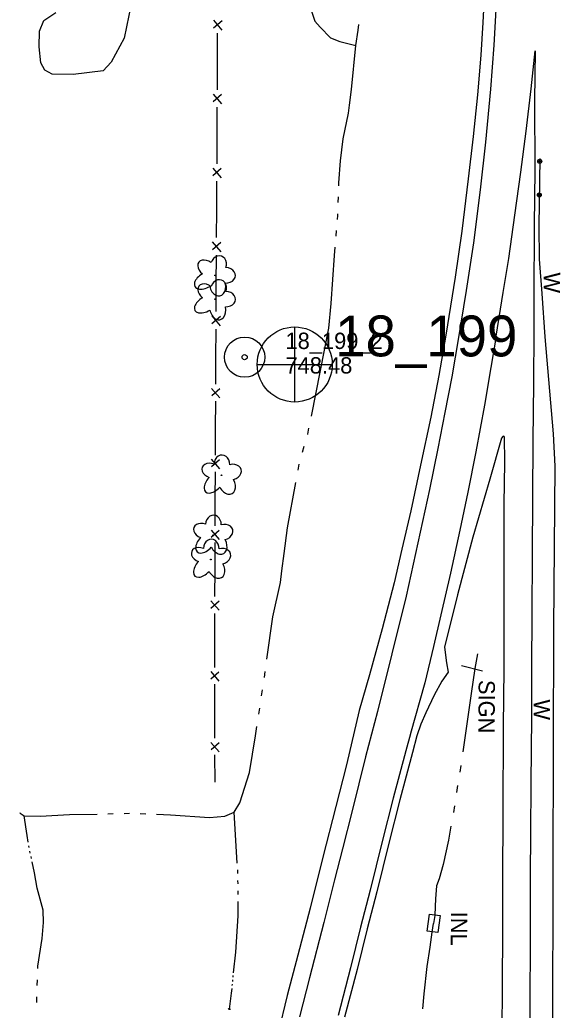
# Model space of a CAD drawing. Extents: x 589250 to 1188077, y 162953 to 363065.
# Drawn here: x 593774.6 to 593973, y 186915.5 to 187279.3 of the extents above; entities that cross this region are included whole.
import ezdxf

# ---------------------------------------------------------------- set-up
doc = ezdxf.new("R2010")
doc.units = 0
for name, color, linetype in [('E_AREA', 7, 'Continuous'), ('E_BMGRD_P', 7, 'Continuous'), ('E_DRN', 7, 'Continuous'), ('E_DRN_Text', 7, 'Continuous'), ('E_FEN_P', 7, 'Continuous'), ('E_LAND_Vegetation', 7, 'Continuous'), ('E_MAP_PassPoints', 7, 'Continuous'), ('E_MAP_PhotoCenter', 7, 'Continuous'), ('E_RDWY', 7, 'Continuous'), ('E_RDWY_C_and_G', 7, 'Continuous'), ('E_RDWY_Gravel', 7, 'Continuous'), ('E_SGN', 7, 'Continuous'), ('E_SGN_Text', 7, 'Continuous'), ('E_WAL', 7, 'Continuous'), ('E_WAL_Text', 7, 'Continuous'), ('E_WTR_FlowLine', 7, 'Continuous')]:
    doc.layers.add(name, color=color, linetype=linetype)

msp = doc.modelspace()

# ---------------------------------------------------------------- linework, layer by layer
at = {"layer": 'E_AREA'}
for p, q in [((593815.48, 187284.94), (593812.95, 187272.53)), ((593781.78, 187275.09), (593783.36, 187278.98)), ((593783.36, 187278.98), (593787.85, 187281.94)), ((593781.72, 187269.28), (593781.78, 187275.09)), ((593812.95, 187272.53), (593808.18, 187263.72)), ((593782.36, 187263.45), (593781.72, 187269.28)), ((593783.73, 187260.74), (593782.36, 187263.45)), ((593786.46, 187259.32), (593783.73, 187260.74)), ((593805.24, 187260.56), (593794.18, 187259.12)), ((593808.18, 187263.72), (593805.24, 187260.56)), ((593794.18, 187259.12), (593786.46, 187259.32))]:
    msp.add_line(p, q, dxfattribs=at)
at = {"layer": 'E_BMGRD_P'}
msp.add_line((593965.5, 187228.31), (593965.2, 187203.63), dxfattribs=at)
for centre, radius in [((593965.49, 187227.28), 0.719), ((593965.49, 187227.28), 0.362), ((593965.34, 187214.94), 0.719), ((593965.34, 187214.94), 0.362)]:
    msp.add_circle(centre, radius, dxfattribs=at)
at = {"layer": 'E_DRN'}
for p, q in [((593924.19, 186944.54), (593925.06, 186950.83)), ((593925.06, 186950.83), (593928.97, 186950.29)), ((593928.97, 186950.29), (593928.1, 186944)), ((593928.1, 186944), (593924.19, 186944.54))]:
    msp.add_line(p, q, dxfattribs=at)
msp.add_arc((593851.57, 186916.42), 0.546, 212.8062, 319.0665, dxfattribs=at)
at = {"layer": 'E_FEN_P'}
for p, q in [((593845.69, 187279.12), (593848.81, 187275.49)), ((593848.83, 187278.93), (593845.73, 187276.24)), ((593847.1, 187272.95), (593847.06, 187263.92)), ((593847.11, 187274.29), (593847.1, 187272.95)), ((593847.06, 187263.92), (593847.01, 187253.55)), ((593845.55, 187251.97), (593848.68, 187248.34)), ((593848.69, 187251.79), (593845.6, 187249.08)), ((593846.98, 187247.14), (593846.93, 187236.77)), ((593846.93, 187236.77), (593846.88, 187226.4)), ((593845.42, 187224.82), (593848.54, 187221.19)), ((593848.57, 187224.63), (593845.47, 187221.93)), ((593846.84, 187219.99), (593846.78, 187209.62)), ((593846.78, 187209.62), (593846.72, 187199.25)), ((593845.26, 187197.67), (593848.38, 187194.04)), ((593848.4, 187197.48), (593845.3, 187194.78)), ((593846.68, 187192.84), (593846.61, 187182.47)), ((593846.61, 187182.47), (593846.55, 187172.1)), ((593845.09, 187170.52), (593848.21, 187166.89)), ((593848.23, 187170.33), (593845.14, 187167.63)), ((593846.51, 187165.68), (593846.45, 187155.32)), ((593846.45, 187155.32), (593846.41, 187145.39)), ((593845.01, 187143.87), (593848.01, 187140.4)), ((593848.02, 187143.7), (593845.06, 187141.11)), ((593846.38, 187139.25), (593846.34, 187129.32)), ((593846.34, 187129.32), (593846.3, 187119.39)), ((593844.9, 187117.87), (593847.9, 187114.4)), ((593847.91, 187117.7), (593844.95, 187115.11)), ((593846.27, 187113.25), (593846.23, 187103.32)), ((593846.23, 187103.23), (593846.2, 187093.39)), ((593846.23, 187103.32), (593846.23, 187103.23)), ((593844.81, 187091.87), (593847.81, 187088.4)), ((593847.82, 187091.7), (593844.86, 187089.11)), ((593846.18, 187087.25), (593846.15, 187077.32)), ((593846.15, 187077.32), (593846.13, 187067.4)), ((593844.73, 187065.87), (593847.73, 187062.41)), ((593847.74, 187065.71), (593844.78, 187063.11)), ((593846.11, 187061.25), (593846.08, 187051.32)), ((593846.08, 187051.32), (593846.06, 187044.09)), ((593846.06, 187044.09), (593846.06, 187041.4)), ((593844.68, 187039.87), (593847.69, 187036.42)), ((593847.69, 187039.72), (593844.74, 187037.11)), ((593846.08, 187035.25), (593846.1, 187025.33)), ((593846.1, 187025.33), (593846.11, 187015.4)), ((593844.73, 187013.87), (593847.74, 187010.42)), ((593847.74, 187013.72), (593844.79, 187011.11)), ((593846.13, 187009.25), (593846.15, 186999.33))]:
    msp.add_line(p, q, dxfattribs=at)
at = {"layer": 'E_LAND_Vegetation'}
for centre in [(593846.23, 187185.38), (593846.26, 187176.64), (593848.65, 187111.98), (593845.53, 187089.92), (593844.74, 187081.06)]:
    msp.add_circle(centre, 0.128, dxfattribs=at)
for centre, major_axis, ratio in [((593843.2, 187188.01), (2.88, -2.21), 0.716896), ((593847.51, 187189.16), (-1.1, -3.27), 0.832022), ((593850.14, 187185.41), (-3.61, 0.12), 0.782863), ((593842.98, 187183.66), (4.1, 2.41), 0.560249), ((593847.54, 187180.41), (-1.1, -3.27), 0.832022), ((593843.23, 187179.26), (2.88, -2.21), 0.716896), ((593847.19, 187181.98), (-0.87, 4.13), 0.691916), ((593843.01, 187174.91), (4.1, 2.41), 0.560249), ((593850.17, 187176.67), (-3.61, 0.12), 0.782863), ((593847.22, 187173.24), (-0.87, 4.13), 0.691916), ((593848.78, 187115.96), (-0.11, -3.45), 0.832022), ((593844.99, 187113.62), (3.39, -1.29), 0.716896), ((593852.38, 187113.14), (-3.49, -0.93), 0.782863), ((593846.03, 187109.39), (3.23, 3.49), 0.560249), ((593850.54, 187109), (-2.02, 3.7), 0.691916), ((593845.67, 187093.9), (-0.11, -3.45), 0.832022), ((593841.88, 187091.56), (3.39, -1.29), 0.716896), ((593849.27, 187091.08), (-3.49, -0.93), 0.782863), ((593841.08, 187082.7), (3.39, -1.29), 0.716896), ((593842.92, 187087.33), (3.23, 3.49), 0.560249), ((593844.87, 187085.04), (-0.11, -3.45), 0.832022), ((593847.43, 187086.94), (-2.02, 3.7), 0.691916), ((593848.47, 187082.21), (-3.49, -0.93), 0.782863), ((593842.12, 187078.47), (3.23, 3.49), 0.560249), ((593846.63, 187078.08), (-2.02, 3.7), 0.691916)]:
    msp.add_ellipse(centre, major_axis=major_axis, ratio=ratio, start_param=1.570796, end_param=4.712389, dxfattribs=at)
at = {"layer": 'E_MAP_PassPoints'}
for radius in [7.38, 7.38, 0.945, 0.945]:
    msp.add_circle((593857.14, 187155.36), radius, dxfattribs=at)
at = {"layer": 'E_MAP_PhotoCenter'}
for p, q in [((593875.47, 187166.47), (593875.4, 187139.06)), ((593875.47, 187166.47), (593875.4, 187139.06)), ((593861.78, 187152.67), (593889.24, 187152.65)), ((593861.78, 187152.67), (593889.24, 187152.65))]:
    msp.add_line(p, q, dxfattribs=at)
msp.add_circle((593875.52, 187152.67), 13.78, dxfattribs=at)
msp.add_circle((593875.52, 187152.67), 13.78, dxfattribs=at)
at = {"layer": 'E_RDWY'}
for p, q in [((593950.15, 187295.86), (593948.67, 187269.98)), ((593948.67, 187269.98), (593947.45, 187253.77)), ((593962.35, 187253.96), (593963.86, 187267.89)), ((593963.86, 187267.89), (593963.61, 187249.53)), ((593947.45, 187253.77), (593945.54, 187234.36)), ((593960.52, 187238.4), (593962.35, 187253.96)), ((593963.61, 187249.53), (593963.7, 187224.09)), ((593958.61, 187223.33), (593960.52, 187238.4)), ((593945.54, 187234.36), (593943.63, 187216.85)), ((593963.7, 187224.09), (593963.44, 187203.83)), ((593956.39, 187207.51), (593958.61, 187223.33)), ((593943.63, 187216.85), (593941.15, 187197.4)), ((593954.13, 187191.55), (593956.39, 187207.51)), ((593963.44, 187203.83), (593963.35, 187177.14)), ((593941.15, 187197.4), (593938.53, 187179.78)), ((593952.07, 187179.07), (593954.13, 187191.55)), ((593938.53, 187179.78), (593935.73, 187162.64)), ((593949.53, 187163.08), (593952.07, 187179.07)), ((593963.35, 187177.14), (593963.28, 187164.98)), ((593935.73, 187162.64), (593933.17, 187148.1)), ((593949.53, 187163.08), (593947.58, 187151.58)), ((593963.28, 187164.98), (593963.19, 187145.73)), ((593947.58, 187151.58), (593945.27, 187137.68)), ((593933.17, 187148.1), (593930.67, 187134.98)), ((593963.19, 187145.73), (593963, 187124.75)), ((593945.27, 187137.68), (593942.09, 187120.59)), ((593930.67, 187134.98), (593928.14, 187121.84)), ((593963, 187124.75), (593962.83, 187103.87)), ((593928.14, 187121.84), (593925.03, 187106.79)), ((593942.09, 187120.59), (593939.06, 187105.83)), ((593925.03, 187106.79), (593921.6, 187091.13)), ((593939.06, 187105.83), (593936.18, 187091.76)), ((593962.83, 187103.87), (593962.72, 187082.84)), ((593921.6, 187091.13), (593916.42, 187067.61)), ((593936.18, 187091.76), (593932.69, 187076.05)), ((593962.72, 187082.84), (593962.65, 187060.87)), ((593932.69, 187076.05), (593929.16, 187060.75)), ((593916.42, 187067.61), (593905.88, 187025.27)), ((593929.16, 187060.75), (593926.54, 187049.06)), ((593962.65, 187060.87), (593962.53, 187041.44)), ((593926.54, 187049.06), (593923.28, 187035.8)), ((593962.53, 187041.44), (593962.43, 187023.12)), ((593923.28, 187035.8), (593918.04, 187017.14)), ((593905.88, 187025.27), (593901.55, 187008.54)), ((593962.43, 187023.12), (593962.18, 186998.91)), ((593901.55, 187008.54), (593896.63, 186988.74)), ((593962.18, 186998.91), (593962.12, 186980.35)), ((593896.63, 186988.74), (593893.1, 186974.79)), ((593962.12, 186980.35), (593962.01, 186964.93)), ((593893.1, 186974.79), (593890.15, 186963.39)), ((593890.15, 186963.39), (593886.17, 186947.74)), ((593962.01, 186964.93), (593962, 186938.46)), ((593886.17, 186947.74), (593880.91, 186927.36)), ((593962, 186938.46), (593961.86, 186920.74)), ((593880.91, 186927.36), (593877.32, 186913.13)), ((593961.86, 186920.74), (593961.82, 186901.72))]:
    msp.add_line(p, q, dxfattribs=at)
at = {"layer": 'E_RDWY_C_and_G'}
for p, q in [((593931.89, 187039.64), (593929.52, 187036.33)), ((593929.52, 187036.33), (593926.7, 187031.21)), ((593926.7, 187031.21), (593923.63, 187024.68)), ((593923.63, 187024.68), (593921.87, 187020.6)), ((593921.87, 187020.6), (593920.41, 187016.34)), ((593918.01, 187017.06), (593916.39, 187010.83)), ((593918.04, 187017.14), (593918.01, 187017.06)), ((593920.41, 187016.34), (593918.8, 187010.19)), ((593916.39, 187010.83), (593911.7, 186993.35)), ((593918.8, 187010.19), (593914.11, 186992.72)), ((593911.7, 186993.35), (593907.68, 186977.47)), ((593914.11, 186992.72), (593910.11, 186976.86)), ((593907.68, 186977.47), (593903.2, 186959.64)), ((593910.11, 186976.86), (593905.62, 186959.02)), ((593903.2, 186959.64), (593899.7, 186946.05)), ((593905.62, 186959.02), (593902.13, 186945.43)), ((593899.7, 186946.05), (593895.97, 186931.09)), ((593902.13, 186945.43), (593898.4, 186930.48)), ((593895.97, 186931.09), (593891.44, 186913.62)), ((593898.4, 186930.48), (593893.86, 186913))]:
    msp.add_line(p, q, dxfattribs=at)
at = {"layer": 'E_RDWY_Gravel'}
for p, q in [((593945.24, 187292.1), (593944.62, 187278.24)), ((593944.62, 187278.24), (593943.83, 187266.23)), ((593943.83, 187266.23), (593942.69, 187251.73)), ((593942.69, 187251.73), (593941.08, 187236.42)), ((593941.08, 187236.42), (593939.28, 187220.86)), ((593939.28, 187220.86), (593936.89, 187201.69)), ((593936.89, 187201.69), (593934.5, 187184.7)), ((593934.5, 187184.7), (593931.02, 187163.44)), ((593931.02, 187163.44), (593928.46, 187148.57)), ((593928.46, 187148.57), (593925.52, 187133.31)), ((593925.52, 187133.31), (593921.74, 187115.69)), ((593951.98, 187126.22), (593951.5, 187125.56)), ((593952.21, 187126.37), (593951.98, 187126.22)), ((593952.49, 187126.23), (593952.21, 187126.37)), ((593952.49, 187126.23), (593952.52, 187116.61)), ((593951.5, 187125.56), (593947.22, 187110.56)), ((593921.74, 187115.69), (593918.18, 187098.92)), ((593952.52, 187116.61), (593952.33, 187101.34)), ((593947.22, 187110.56), (593940.93, 187089.19)), ((593952.33, 187101.34), (593952.29, 187081.96)), ((593918.18, 187098.92), (593914.83, 187084.83)), ((593940.93, 187089.19), (593935.36, 187068.01)), ((593914.83, 187084.83), (593912.01, 187072.52)), ((593952.29, 187081.96), (593952.32, 187063.77)), ((593912.01, 187072.52), (593907.64, 187055.59)), ((593935.36, 187068.01), (593930.56, 187048.88)), ((593952.32, 187063.77), (593952.28, 187040.8)), ((593907.64, 187055.59), (593903.02, 187038.71)), ((593930.56, 187048.88), (593931.29, 187043.1)), ((593931.29, 187043.1), (593931.89, 187039.64)), ((593903.02, 187038.71), (593899.25, 187025.54)), ((593952.28, 187040.8), (593952.02, 187019.89)), ((593899.25, 187025.54), (593894.54, 187005.67)), ((593952.02, 187019.89), (593951.94, 186987.71)), ((593894.54, 187005.67), (593890.57, 186990.33)), ((593890.57, 186990.33), (593885.8, 186971.72)), ((593951.94, 186987.71), (593951.85, 186963.69)), ((593885.8, 186971.72), (593881.14, 186952.95)), ((593951.85, 186963.69), (593951.77, 186944.81)), ((593881.14, 186952.95), (593876.67, 186935.76)), ((593951.77, 186944.81), (593951.73, 186924.57)), ((593876.67, 186935.76), (593872.81, 186920.94)), ((593951.73, 186924.57), (593951.55, 186901.08)), ((593872.81, 186920.94), (593869.35, 186906.67))]:
    msp.add_line(p, q, dxfattribs=at)
at = {"layer": 'E_SGN'}
msp.add_line((593944.5, 187040.07), (593936.75, 187042.01), dxfattribs=at)
at = {"layer": 'E_WAL'}
for p, q in [((593965.2, 187203.63), (593965.24, 187191.29)), ((593965.24, 187191.29), (593966.23, 187178.79)), ((593966.23, 187178.79), (593967.38, 187162.83)), ((593967.38, 187162.83), (593970.49, 187127.14)), ((593970.49, 187127.14), (593971.04, 187115.38)), ((593971.04, 187115.38), (593970.52, 187055.82)), ((593970.52, 187055.82), (593970.27, 186967.69)), ((593970.27, 186967.69), (593970.1, 186883.28))]:
    msp.add_line(p, q, dxfattribs=at)
at = {"layer": 'E_WTR_FlowLine'}
for p, q in [((593881.45, 187283.16), (593882.97, 187278.75)), ((593882.97, 187278.75), (593884.93, 187276.51)), ((593884.93, 187276.51), (593888.64, 187272.6)), ((593898.03, 187269.83), (593898.84, 187275.46)), ((593898.84, 187275.46), (593899.1, 187277.52)), ((593888.64, 187272.6), (593892.1, 187271.24)), ((593892.1, 187271.24), (593898.03, 187269.83)), ((593896.43, 187253.67), (593898.03, 187269.83)), ((593895.65, 187247.87), (593896.43, 187253.67)), ((593895.26, 187245.02), (593895.65, 187247.87)), ((593893.33, 187235.54), (593895.26, 187245.02)), ((593892.4, 187227.45), (593893.33, 187235.54)), ((593891.73, 187219.41), (593892.4, 187227.45)), ((593891.7, 187218.32), (593891.73, 187219.41)), ((593891.5, 187212.14), (593891.57, 187214.2)), ((593891.24, 187205.97), (593891.35, 187207.34)), ((593891.35, 187207.34), (593891.37, 187208.03)), ((593890.75, 187199.81), (593890.92, 187201.87)), ((593890.18, 187192.64), (593890.43, 187195.71)), ((593888.94, 187175.09), (593890.18, 187192.64)), ((593888.05, 187165.95), (593888.94, 187175.09)), ((593883.39, 187142.4), (593888.05, 187165.95)), ((593881.63, 187133.67), (593883.39, 187142.4)), ((593880.27, 187126.99), (593880.3, 187127.12)), ((593880.3, 187127.12), (593880.73, 187129.22)), ((593878.39, 187120.45), (593879.01, 187122.63)), ((593876.79, 187113.83), (593877.21, 187116.06)), ((593872.85, 187092.73), (593875.96, 187109.37)), ((593871.62, 187083.23), (593872.85, 187092.73)), ((593870.83, 187076.87), (593871.62, 187083.23)), ((593870.31, 187072.62), (593870.83, 187076.87)), ((593867.54, 187060.03), (593870.31, 187072.62)), ((593865.34, 187044.43), (593867.54, 187060.03)), ((593942.67, 187046.46), (593941.63, 187041.07)), ((593864.39, 187037.69), (593864.71, 187039.94)), ((593941.63, 187041.07), (593940.32, 187031.83)), ((593863.39, 187030.95), (593863.74, 187033.2)), ((593940.32, 187031.83), (593938.71, 187020.72)), ((593862.33, 187024.23), (593862.68, 187026.47)), ((593938.71, 187020.72), (593937.31, 187010.45)), ((593861.08, 187016.33), (593861.62, 187019.74)), ((593858.93, 187002.79), (593861.08, 187016.33)), ((593937.31, 187010.45), (593937.3, 187010.42)), ((593855.41, 186991.63), (593858.93, 187002.79)), ((593936.51, 187005.45), (593936.12, 187002.97)), ((593935.34, 186998), (593934.95, 186995.52)), ((593853.27, 186988.19), (593855.41, 186991.63)), ((593774.58, 186988.1), (593774.66, 186987.92)), ((593774.66, 186987.92), (593776.16, 186986.88)), ((593806.9, 186987.64), (593808.89, 186987.7)), ((593812.86, 186987.81), (593814.85, 186987.86)), ((593818.82, 186987.78), (593820.81, 186987.68)), ((593849.83, 186986.81), (593853.27, 186988.19)), ((593854.44, 186969.58), (593853.27, 186988.19)), ((593934.19, 186990.55), (593933.81, 186988.09)), ((593933.81, 186988.09), (593933.81, 186988.07)), ((593776.16, 186986.88), (593782.08, 186986.73)), ((593777.23, 186979.74), (593776.16, 186986.88)), ((593782.08, 186986.73), (593792.84, 186987.38)), ((593792.84, 186987.38), (593802.93, 186987.56)), ((593824.78, 186987.5), (593829.86, 186987.25)), ((593829.86, 186987.25), (593844.23, 186986.28)), ((593844.23, 186986.28), (593849.83, 186986.81)), ((593932.91, 186983.12), (593931.97, 186977.98)), ((593777.68, 186977.23), (593777.23, 186979.74)), ((593931.97, 186977.98), (593930.02, 186969.04)), ((593778.04, 186975.24), (593777.92, 186975.9)), ((593778.4, 186973.25), (593778.28, 186973.91)), ((593778.83, 186971.27), (593778.69, 186971.93)), ((593780.02, 186965.92), (593779.12, 186969.96)), ((593780.96, 186960.36), (593780.02, 186965.92)), ((593854.68, 186965.73), (593854.6, 186967.02)), ((593930.02, 186969.04), (593928.54, 186963.77)), ((593854.71, 186961.88), (593854.7, 186963.16)), ((593928.54, 186963.77), (593927.58, 186961.15)), ((593783.2, 186952.2), (593780.96, 186960.36)), ((593854.74, 186958.02), (593854.73, 186959.3)), ((593927.58, 186961.15), (593927.27, 186956.37)), ((593854.8, 186950.14), (593854.76, 186955.45)), ((593927.27, 186956.37), (593927.16, 186953.63)), ((593783.26, 186947.67), (593783.2, 186952.2)), ((593927.16, 186953.63), (593926.99, 186950.27)), ((593782.78, 186941.81), (593783.26, 186947.67)), ((593853.93, 186936.83), (593854.8, 186950.14)), ((593926.99, 186950.27), (593926.46, 186947.41)), ((593925.22, 186938.69), (593926.03, 186944.13)), ((593926.03, 186944.13), (593926.46, 186947.41)), ((593781.22, 186931.67), (593782.78, 186941.81)), ((593853.04, 186929.25), (593853.93, 186936.83)), ((593924.22, 186931.62), (593925.22, 186938.69)), ((593781.19, 186930.8), (593781.22, 186931.67)), ((593923.05, 186921.58), (593924.22, 186931.62)), ((593780.98, 186924.59), (593781.05, 186926.66)), ((593852.75, 186926.11), (593852.8, 186926.64)), ((593852.9, 186927.68), (593852.95, 186928.21)), ((593852.34, 186921.76), (593852.51, 186923.5)), ((593852.6, 186924.54), (593852.65, 186925.07)), ((593780.79, 186918.38), (593780.82, 186920.09)), ((593780.82, 186920.09), (593780.84, 186920.45)), ((593851.54, 186915.87), (593852.34, 186921.76)), ((593922.59, 186916.01), (593923.05, 186921.58))]:
    msp.add_line(p, q, dxfattribs=at)

# ---------------------------------------------------------------- texts
at = {"layer": 'E_DRN_Text'}
msp.add_text('INL', height=6, rotation=269.6012, dxfattribs=at).set_placement((593932.91, 186951.72))
at = {"layer": 'E_MAP_PassPoints'}
for s, p in [('18_199_2', (593872.14, 187158.35)), ('18_199_2', (593872.14, 187158.35)), ('748.48', (593872.14, 187149.35)), ('748.48', (593872.14, 187149.35))]:
    msp.add_text(s, height=6, dxfattribs=at).set_placement(p)
at = {"layer": 'E_MAP_PhotoCenter'}
msp.add_text('18_199', height=15, dxfattribs=at).set_placement((593890.37, 187155.65))
msp.add_text('18_199', height=15, dxfattribs=at).set_placement((593890.37, 187155.65))
at = {"layer": 'E_SGN_Text'}
msp.add_text('SIGN', height=6, rotation=269.6012, dxfattribs=at).set_placement((593943.06, 187036.82))
at = {"layer": 'E_WAL_Text'}
for rotation, p in [(269.4826, (593967.01, 187186.52)), (269.6012, (593963.3, 187029.71))]:
    msp.add_text('W', height=6, rotation=rotation, dxfattribs=at).set_placement(p)

doc.saveas('drawing.dxf')
